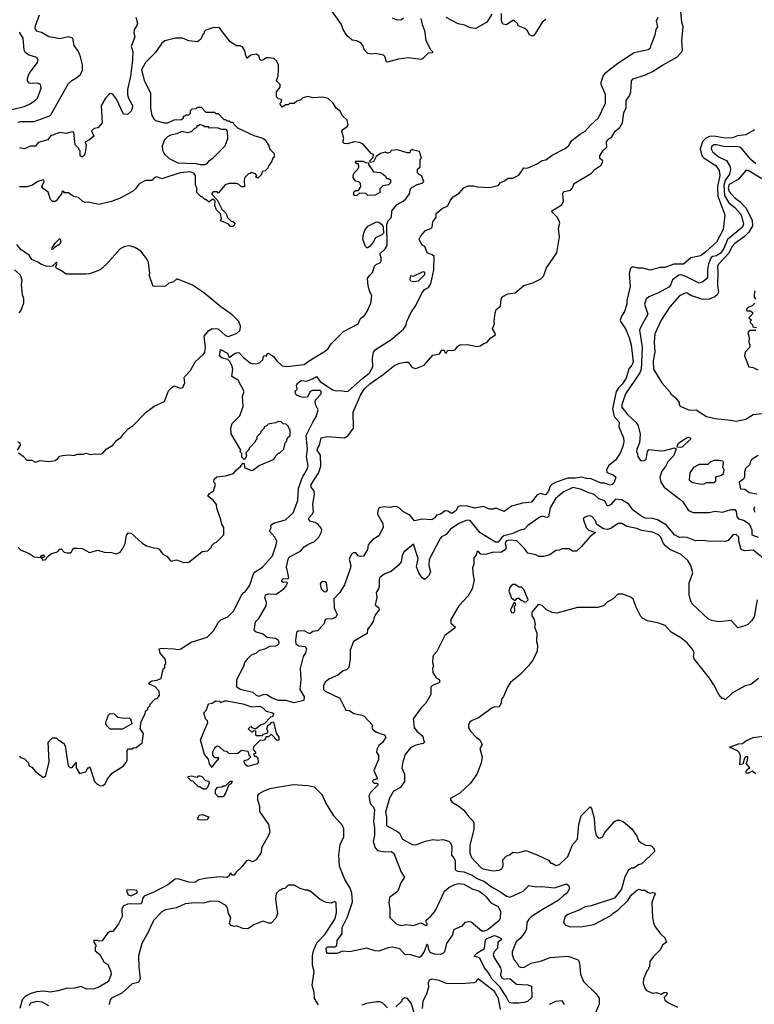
# Model space of a CAD drawing. Extents: x 2210602 to 2357277, y 510288 to 673808.
# Tile 383 of 464: x 2288947 to 2294933, y 658089 to 666114. Entities that reach past the tile are written whole.
import ezdxf

# ---------------------------------------------------------------- set-up
doc = ezdxf.new("R2010")
doc.units = 0

msp = doc.modelspace()

# ---------------------------------------------------------------- linework, layer by layer
at = {"layer": '0CON05XD'}
for points in [[(2288930.7, 665279.3), (2288955, 665284.3), (2289065, 665283.6), (2289185, 665328.5), (2289199.9, 665340.1), (2289345, 665594), (2289371.1, 665618.9), (2289405, 665636.7), (2289439.5, 665665), (2289459.1, 665699.1), (2289457.7, 665747.7), (2289442.7, 665812.7), (2289426.2, 665855), (2289390, 665905), (2289380, 665965), (2289344.3, 665974.3), (2289275, 665959.5), (2289235, 665967.1), (2289185.4, 665975.4), (2289125, 666010.6), (2289085, 666020.6), (2289074.5, 666045.5), (2289075.8, 666065), (2289108.1, 666155)], [(2290777.5, 660647.5), (2290743.3, 660655), (2290716.2, 660675), (2290717.1, 660735), (2290773.3, 660845), (2290782.5, 660875), (2290805, 660907.5), (2290835, 660936.7), (2290876.1, 660953.9), (2290902.5, 660975), (2290944.4, 660985.6), (2290985, 661008.8), (2291035, 661010), (2291057.5, 661025), (2291062.5, 661035), (2291056.7, 661055), (2291031.7, 661071.7), (2290965, 661077.5), (2290925, 661107.5), (2290875, 661122.5), (2290856.7, 661136.7), (2290869.2, 661205), (2290895.5, 661234.5), (2290954.4, 661335.6), (2290957.8, 661365), (2290945.8, 661405), (2290950, 661425), (2290974.2, 661435.8), (2291037.3, 661432.7), (2291098.8, 661475), (2291116.2, 661495), (2291130, 661525), (2291125, 661530), (2291095, 661527.5), (2291083.9, 661533.9), (2291083.3, 661545), (2291095, 661557.5), (2291135, 661560), (2291140, 661565), (2291121.2, 661655), (2291137.5, 661725), (2291151.7, 661738.3), (2291235, 661783.3), (2291265, 661816.7), (2291295, 661836.7), (2291348.8, 661861.2), (2291383.8, 661895), (2291403.8, 661935), (2291408.8, 661955), (2291405, 661970), (2291380.5, 662000.5), (2291355, 662016), (2291317.5, 662025), (2291301.2, 662045), (2291305, 662057.5), (2291333.8, 662086.2), (2291340, 662105), (2291335.6, 662165), (2291350.6, 662245), (2291345.7, 662275), (2291323.1, 662305), (2291322.2, 662325), (2291382.5, 662417.5), (2291400.5, 662475), (2291398.6, 662565), (2291372.5, 662605), (2291376.7, 662625), (2291390, 662645), (2291403, 662707), (2291455, 662716.2), (2291595, 662706.7), (2291625, 662726.2), (2291668.1, 662785), (2291664.4, 662915), (2291724.6, 663055), (2291755, 663101.4), (2291800, 663145), (2291908.7, 663221.3), (2292005, 663298), (2292045, 663316), (2292085, 663324), (2292111.7, 663321.7), (2292145, 663280), (2292175, 663270), (2292243, 663297), (2292315, 663380), (2292368.3, 663391.7), (2292388.3, 663421.7), (2292405, 663420), (2292415, 663400), (2292425, 663400), (2292435, 663420), (2292475, 663417.5), (2292496.1, 663423.9), (2292516.1, 663453.9), (2292535, 663463.8), (2292595, 663466.2), (2292675, 663450), (2292700, 663455), (2292730, 663475), (2292755, 663483.3), (2292782.3, 663517.7), (2292822.5, 663545), (2292823.3, 663555), (2292801.2, 663595), (2292816.7, 663635), (2292813.3, 663655), (2292822, 663725), (2292828.8, 663751.2), (2292865, 663780), (2292870, 663835), (2292880, 663855), (2292925, 663880.8), (2292985, 663888), (2293055, 663947.1), (2293129.7, 663970.3), (2293195, 664001.9), (2293215.4, 664024.6), (2293239.5, 664090.5), (2293324.4, 664215), (2293346.7, 664345), (2293338.9, 664415), (2293347.5, 664455), (2293344, 664475), (2293328, 664505), (2293286.7, 664545), (2293283, 664557), (2293366, 664605), (2293377.5, 664635), (2293373.3, 664695), (2293380, 664715), (2293435, 664725.8), (2293452, 664745), (2293465, 664780), (2293605.8, 664864.2), (2293636.7, 664895), (2293685, 664927.5), (2293698.3, 664958.3), (2293695, 664967.5), (2293673.3, 664983.3), (2293673.8, 665005), (2293700, 665045), (2293732.5, 665075), (2293730, 665115), (2293736.7, 665135), (2293771.2, 665158.8), (2293800, 665205), (2293836.2, 665235), (2293858, 665275), (2293871.4, 665355), (2293889.2, 665395), (2293888.6, 665455), (2293915.6, 665494.4), (2293927.5, 665525), (2293932.5, 665615), (2293947, 665633), (2294045.8, 665664.2), (2294105, 665690.8), (2294186.2, 665745), (2294302.3, 665807.7), (2294341.2, 665848.8), (2294348, 665865), (2294342, 665945), (2294353.8, 666055), (2294342, 666095), (2294331.4, 666205)], [(2292216.2, 666125), (2292226.7, 666075), (2292246.7, 666025), (2292256.2, 665946.2), (2292292.5, 665875), (2292310, 665855), (2292310, 665845), (2292275, 665842.5), (2292233, 665797), (2292215, 665790), (2292115, 665802.5), (2292035, 665793.3), (2291945, 665767.5), (2291935, 665770), (2291923.3, 665815), (2291912.5, 665825), (2291845, 665840), (2291815, 665833.3), (2291785, 665837.5), (2291757.5, 665865), (2291743.6, 665903.6), (2291726.4, 665926.4), (2291695, 665942.5), (2291655, 665947.5), (2291612.5, 665985), (2291583.3, 666035), (2291570, 666075), (2291495, 666177.5)], [(2292795, 666160), (2292755, 666093.3), (2292665, 666043.8), (2292617, 666047), (2292575, 666069.2), (2292520.9, 666080.9), (2292421.3, 666131.3)], [(2293235, 666116.2), (2293203.8, 666095), (2293151.2, 666005), (2293135, 665983.3), (2293125, 665980), (2293102.3, 665992.3), (2293082.5, 666025), (2293063, 666043), (2293010, 666065), (2293005, 666080), (2292977, 666107), (2292965, 666107.5), (2292915, 666072.5), (2292885, 666077.5), (2292873.8, 666105), (2292872.5, 666165)], [(2288945, 660110), (2288955, 660100), (2288985, 660090), (2289015, 660060), (2289023.6, 660033.6), (2289045, 660022.5), (2289075, 659987.5), (2289135, 659940), (2289145, 659940), (2289160, 659955), (2289187.5, 660065), (2289180, 660225), (2289215, 660260), (2289245, 660260), (2289265, 660240), (2289275, 660240), (2289295, 660220), (2289305, 660220), (2289317.5, 660195), (2289341.7, 660031.7), (2289355, 660020), (2289375, 660020), (2289408.3, 660058.3), (2289407.5, 660015), (2289435, 659970), (2289486.1, 659983.9), (2289495, 660000), (2289505, 660017.5), (2289517.5, 660025), (2289556, 659905), (2289575, 659885.8), (2289605, 659869.2), (2289625, 659871.2), (2289643.6, 659886.4), (2289663.9, 659926.1), (2289702.5, 659975), (2289789.3, 660030.7), (2289815, 660060), (2289822.5, 660075), (2289821.7, 660158.3), (2289835, 660170), (2289865, 660170), (2289875, 660180), (2289897, 660183), (2289945, 660220), (2289956.7, 660295), (2289930, 660335), (2289937.5, 660395), (2289970, 660455), (2289971.7, 660478.3), (2289990, 660495), (2289990, 660505), (2290010, 660525), (2290010, 660535), (2290051.7, 660578.3), (2290068.3, 660581.7), (2290087.5, 660605), (2290085, 660640), (2290048.3, 660678.3), (2290007.5, 660695), (2290000.7, 660709.3), (2290025, 660726.2), (2290065, 660731.2), (2290100, 660745), (2290110.7, 660799.3), (2290120, 660825), (2290130, 660835), (2290130, 660855), (2290137.5, 660865), (2290135, 660900), (2290091.7, 660951.7), (2290082.5, 660985), (2290105, 660990.8), (2290205, 660987.5), (2290235, 660980), (2290260, 660985), (2290345, 661040), (2290475, 661082.5), (2290485, 661092.5), (2290526.1, 661133.9), (2290567, 661203), (2290587, 661223), (2290643, 661247), (2290692.5, 661295), (2290755, 661422.5), (2290773.6, 661446.4), (2290785, 661450), (2290823.8, 661505), (2290853.7, 661596.3), (2290867.2, 661612.8), (2290925, 661652.5), (2291006.4, 661743.6), (2291037.5, 661835), (2291042, 661865), (2291027.3, 661897.3), (2290982.5, 661945), (2290996.4, 661973.6), (2290992.5, 661995), (2291015, 662011.2), (2291113.2, 662036.8), (2291175, 662096), (2291213.5, 662195), (2291218.9, 662295), (2291252.1, 662385), (2291291.8, 662455), (2291298.2, 662478.2), (2291283.3, 662553.3), (2291291.2, 662615), (2291282.8, 662725), (2291335.4, 662835), (2291363.2, 662876.8), (2291378, 662935), (2291357.7, 662977.7), (2291355.8, 663005), (2291365.5, 663024.5), (2291403.3, 663065), (2291403, 663083), (2291395, 663092.5), (2291335, 663092.5), (2291315, 663082.5), (2291293.6, 663036.4), (2291255.8, 663034.2), (2291235, 663040), (2291203.3, 663055), (2291192.5, 663075), (2291193, 663087), (2291207, 663103), (2291202.5, 663135), (2291212.5, 663155), (2291243, 663173), (2291285, 663167.5), (2291333.6, 663186.4), (2291365, 663206.7), (2291396.1, 663166.1), (2291495, 663096.9), (2291525, 663090), (2291565, 663093.1), (2291605, 663082.5), (2291624.4, 663085.6), (2291739.8, 663190.2), (2291798.8, 663235), (2291823.8, 663285), (2291821.2, 663355), (2291830, 663405), (2291847.5, 663425), (2291972.5, 663505), (2292075, 663592.5), (2292096.2, 663625), (2292101.2, 663655), (2292133.3, 663725), (2292176.1, 663783.9), (2292223.3, 663885), (2292245.8, 663915), (2292277.9, 663932.1), (2292297.7, 663962.3), (2292320.5, 664075), (2292323.8, 664185), (2292308.3, 664198.3), (2292267.5, 664215), (2292247.5, 664265), (2292225, 664280), (2292202.5, 664325), (2292216.4, 664353.6), (2292253.6, 664396.4), (2292297, 664413), (2292307, 664423), (2292313, 664467), (2292340, 664505), (2292340, 664535), (2292390, 664575), (2292435, 664597.5), (2292456.4, 664643.6), (2292480.5, 664669.5), (2292529.1, 664700.9), (2292565, 664743.3), (2292587.5, 664755), (2292605, 664761.2), (2292645, 664761.2), (2292677, 664753), (2292775, 664746.7), (2292845, 664763.8), (2292865, 664787.5), (2292893, 664797), (2292928.3, 664821.7), (2292965, 664823.8), (2293015, 664846.2), (2293055, 664906.7), (2293075, 664903.3), (2293095, 664910), (2293165, 664940.8), (2293205, 664966.7), (2293235, 664973.3), (2293285, 665008.8), (2293392.5, 665065), (2293422.3, 665087.7), (2293445, 665130), (2293515.9, 665184.1), (2293556.2, 665205), (2293598.8, 665255), (2293664, 665315), (2293721.2, 665435), (2293721.2, 665505), (2293685.8, 665585), (2293684.2, 665605), (2293700.8, 665655), (2293722.5, 665685), (2293820.2, 665759.8), (2293955, 665846.2), (2294067.3, 665872.7), (2294087.5, 665885), (2294093.8, 665906.2), (2294125, 665990), (2294133.3, 666035), (2294146.7, 666055), (2294137.5, 666105), (2294150, 666135)], [(2289894.2, 666135), (2289906, 666085), (2289899.7, 666060.3), (2289878.8, 666035), (2289878, 666005), (2289886, 665975), (2289854.4, 665895), (2289869.4, 665855), (2289866.4, 665785), (2289850.6, 665655), (2289825.6, 665545), (2289826, 665505), (2289833.8, 665475), (2289865.7, 665415.7), (2289865, 665390), (2289855, 665367.5), (2289825, 665342.5), (2289793.9, 665343.9), (2289735, 665467.5), (2289705, 665507.5), (2289685, 665512.5), (2289675, 665506.7), (2289645.9, 665474.1), (2289610, 665415), (2289620, 665275), (2289585, 665233.8), (2289553, 665227), (2289533, 665207), (2289550, 665165), (2289516.1, 665133.9), (2289480, 665115), (2289487.5, 665095), (2289481.7, 665028.3), (2289475, 665010), (2289457, 664993), (2289440, 665005), (2289440, 665045), (2289430, 665055), (2289430, 665065), (2289400, 665095), (2289388.3, 665198.3), (2289375, 665200), (2289325, 665186.7), (2289275, 665194.2), (2289216, 665174), (2289200, 665170), (2289175.7, 665134.3), (2289097.7, 665112.3), (2289075, 665083.8), (2289035, 665084.2), (2288987.3, 665062.7), (2288945, 665069.4)], [(2292075, 666127.5), (2292058, 666112), (2292021.7, 666111.7), (2291985, 666127.5)], [(2288871.7, 665378.3), (2288982.7, 665407.3), (2289027.5, 665425), (2289073.3, 665455), (2289091.2, 665475), (2289121.2, 665555), (2289117.5, 665585), (2289095, 665597.5), (2289055, 665593.3), (2289025, 665597.5), (2289010, 665615), (2289010, 665635), (2289023.8, 665675), (2289093.3, 665765), (2289096.4, 665786.4), (2289086.1, 665806.1), (2289025, 665826.2), (2288993.3, 665845), (2288983.8, 665865), (2288976, 665965), (2288945, 666013.3)], [(2290671.7, 662738.3), (2290667.5, 662785), (2290678.3, 662821.7), (2290740, 662885), (2290769.3, 662960.7), (2290762.5, 663045), (2290776.2, 663085), (2290726.2, 663175), (2290676.1, 663206.1), (2290683.3, 663265), (2290676.7, 663296.7), (2290658.3, 663328.3), (2290643.3, 663343.3), (2290596.7, 663355), (2290576.2, 663375), (2290582.5, 663425), (2290641.2, 663395), (2290655, 663360), (2290702.5, 663395), (2290725, 663402), (2290735, 663399.2), (2290769.7, 663359.7), (2290825, 663318), (2290845, 663310), (2290885, 663310.8), (2290905, 663320.8), (2290928.3, 663341.7), (2290935, 663372.5), (2290945, 663377.5), (2290958.3, 663371.7), (2290965, 663390), (2290975, 663396.7), (2291015, 663370), (2291043, 663333), (2291085, 663294), (2291125, 663286.7), (2291265, 663304.3), (2291305.4, 663334.6), (2291440, 663415), (2291460, 663435), (2291485, 663472.5), (2291585, 663573.3), (2291705, 663636.2), (2291725, 663677.5), (2291756.4, 663703.6), (2291777.5, 663735), (2291807.5, 663805), (2291817.5, 663865), (2291800, 663895), (2291787.5, 663945), (2291782.5, 664005), (2291793.6, 664026.4), (2291822.5, 664055), (2291837.5, 664105), (2291851.7, 664118.3), (2291886.7, 664135), (2291893, 664147), (2291893, 664173), (2291882.5, 664205), (2291925, 664247.5), (2291941.2, 664275), (2291940, 664445), (2291950, 664475), (2291977.5, 664505), (2291980, 664555), (2292022.3, 664607.7), (2292072.5, 664635), (2292092.5, 664655), (2292122.5, 664695), (2292132.5, 664735), (2292143.6, 664746.4), (2292185, 664770), (2292227, 664783), (2292240, 664795), (2292220, 664845), (2292205, 664850), (2292190, 664865), (2292190, 664895), (2292210, 664915), (2292210, 664975), (2292220, 664985), (2292205, 665040), (2292155, 665050), (2292145, 665057.5), (2292130, 665045), (2292125, 665030), (2292105, 665030), (2292025, 665053.3), (2291975, 665047.5), (2291965, 665032.5), (2291945, 665027.5), (2291925, 665033.3), (2291886.4, 665023.6), (2291851.7, 664998.3), (2291830, 664955), (2291805, 664950), (2291800, 664965), (2291828.3, 664991.7), (2291830, 665015), (2291810, 665025), (2291745, 665100), (2291715, 665113.3), (2291675, 665117.5), (2291615, 665103.8), (2291590, 665105), (2291580, 665115), (2291587.5, 665145), (2291572.5, 665205), (2291580.7, 665219.3), (2291615, 665242.5), (2291622.5, 665255), (2291616.7, 665295), (2291573.6, 665333.6), (2291559.3, 665369.3), (2291525, 665392.5), (2291502.5, 665435), (2291461.7, 665471.7), (2291415, 665482.5), (2291335, 665477.5), (2291295, 665487.5), (2291255, 665477.5), (2291235, 665457.5), (2291205, 665450), (2291185, 665430), (2291145, 665430), (2291135, 665420), (2291115, 665420), (2291085, 665400), (2291070, 665425), (2291070, 665435), (2291080, 665445), (2291080, 665465), (2291055, 665470), (2291040, 665485), (2291040, 665525), (2291070, 665565), (2291070, 665585), (2291040, 665615), (2291053, 665657), (2291056.7, 665705), (2291056.7, 665745), (2291042.5, 665775), (2291017, 665797), (2290975, 665802.5), (2290955, 665802.5), (2290935, 665787.5), (2290915, 665782.5), (2290903.9, 665793.9), (2290895, 665820), (2290875, 665832.5), (2290830, 665825), (2290801.7, 665801.7), (2290793, 665813), (2290780, 665865), (2290763, 665893), (2290745, 665900), (2290715, 665900), (2290662.5, 665935), (2290575, 666047.5), (2290528.3, 666051.7), (2290465, 666030), (2290450, 666015), (2290450, 666005), (2290440, 665995), (2290423.6, 665956.4), (2290395, 665933.3), (2290325, 665942.5), (2290275, 665962.5), (2290217, 665963), (2290129.3, 665940.7), (2290105, 665922.5), (2290053, 665847), (2289973.6, 665766.4), (2289940, 665705), (2289961.2, 665621.2), (2290012, 665515), (2290014.4, 665394.4), (2290025, 665332.5), (2290040, 665305), (2290055, 665293.3), (2290125, 665273.3), (2290155, 665272.5), (2290205, 665297.5), (2290265, 665300), (2290278.3, 665311.7), (2290285, 665330), (2290295, 665330), (2290305, 665340), (2290325, 665340), (2290338.3, 665351.7), (2290340, 665375), (2290351.7, 665388.3), (2290385, 665390), (2290395, 665400), (2290425, 665400), (2290465, 665360), (2290535, 665360), (2290545, 665350), (2290565, 665350), (2290611.7, 665301.7), (2290625, 665300), (2290635, 665290), (2290655, 665290), (2290665, 665280), (2290685, 665280), (2290691.7, 665261.7), (2290723, 665233), (2290855, 665170), (2290928.3, 665148.3), (2290947.5, 665135), (2290977.5, 665085), (2290981.7, 665061.7), (2291011.7, 665031.7), (2291020, 665025), (2291020, 664995), (2291010, 664985), (2291000, 664955), (2290971.7, 664918.3), (2290970, 664905), (2290948.3, 664881.7), (2290921.7, 664878.3), (2290918.3, 664851.7), (2290888.3, 664821.7), (2290871.7, 664831.7), (2290880, 664845), (2290868.3, 664858.3), (2290835, 664870), (2290825, 664860), (2290811.7, 664858.3), (2290783, 664827), (2290777.5, 664805), (2290778.3, 664751.7), (2290755, 664752.5), (2290730, 664775), (2290715, 664780), (2290655, 664780), (2290621.7, 664768.3), (2290565, 664700), (2290555, 664710), (2290525, 664710), (2290511.7, 664698.3), (2290511.7, 664691.7), (2290557, 664647), (2290595, 664570), (2290630, 664535), (2290641.7, 664501.7), (2290671.7, 664471.7), (2290685, 664470), (2290700, 664455), (2290698.3, 664441.7), (2290685, 664430), (2290665, 664430), (2290645, 664450), (2290582.5, 664475), (2290592.5, 664495), (2290582.5, 664532.5), (2290550, 664565), (2290537, 664597), (2290540, 664635), (2290528.3, 664648.3), (2290515, 664650), (2290495, 664630), (2290485, 664630), (2290465, 664650), (2290455, 664650), (2290435, 664670), (2290425, 664670), (2290390, 664705), (2290390, 664745), (2290380, 664765), (2290380, 664845), (2290365, 664862.5), (2290333, 664873), (2290255, 664866.7), (2290105, 664817.5), (2290065, 664833.3), (2290043.9, 664826.1), (2290025, 664802.5), (2289975, 664803.3), (2289955, 664796.7), (2289917.5, 664775), (2289890, 664735), (2289865.8, 664714.2), (2289765, 664658.8), (2289695, 664631.2), (2289595, 664608.6), (2289504.2, 664625.8), (2289483.6, 664623.6), (2289461.7, 664631.7), (2289427.5, 664665), (2289385, 664673.3), (2289345, 664702.5), (2289313, 664703), (2289305, 664716.7), (2289292.5, 664715), (2289287.5, 664695), (2289245, 664638.8), (2289235, 664632.5), (2289215, 664632.5), (2289198.7, 664648.7), (2289178.2, 664708.2), (2289141.2, 664735), (2289126.2, 664755), (2289146, 664795), (2289145, 664806.2), (2289135, 664808.8), (2289095, 664795.7), (2289052.5, 664765), (2289005, 664751.9), (2288945, 664751.4)], [(2290455, 664933.3), (2290475, 664942.5), (2290493.6, 664966.4), (2290525, 664987.5), (2290622.5, 665085), (2290642.5, 665145), (2290640, 665205), (2290628.3, 665218.3), (2290595, 665220), (2290555, 665232.5), (2290495, 665230), (2290485, 665240), (2290455, 665240), (2290445, 665250), (2290415, 665260), (2290405, 665250), (2290391.7, 665248.3), (2290388.3, 665231.7), (2290371.7, 665228.3), (2290345, 665200), (2290315, 665192.5), (2290268.3, 665201.7), (2290227, 665183), (2290175, 665172.5), (2290150.7, 665159.3), (2290127.5, 665135), (2290107.5, 665085), (2290110.7, 665050.7), (2290127, 665017), (2290165, 664982.5), (2290235, 664947.5), (2290385, 664942.5), (2290415, 664933.3), (2290455, 664933.3)], [(2294933.6, 665216.4), (2294864, 665176), (2294795, 665166.5), (2294755, 665151.2), (2294695, 665148), (2294605, 665163.9), (2294568.1, 665161.9), (2294534.3, 665145), (2294510.5, 665119.5), (2294491.6, 665061.6), (2294506.4, 665005), (2294525, 664985.5), (2294619.4, 664925), (2294647.5, 664885), (2294651.8, 664845), (2294632.1, 664755), (2294636.6, 664675), (2294694.2, 664525), (2294680, 664405), (2294625, 664302), (2294537.3, 664222.7), (2294495, 664190), (2294416.4, 664173.6), (2294355, 664122.5), (2294278.7, 664121.3), (2294205, 664093.1), (2294165, 664094.2), (2294085, 664074), (2294025, 664088.8), (2293985, 664088.8), (2293953.9, 664096.1), (2293935, 664096), (2293924, 664085), (2293913.3, 664045), (2293920.7, 663939.3), (2293894, 663825), (2293893.8, 663795), (2293876.7, 663735), (2293852.3, 663697.7), (2293841.2, 663665), (2293848.8, 663645), (2293884.4, 663594.4), (2293914, 663525), (2293930.6, 663465), (2293945.6, 663325), (2293935, 663298.8), (2293911.3, 663268.7), (2293888, 663192), (2293856.8, 663143.2), (2293825.3, 663114.7), (2293808.5, 663085), (2293777.9, 662942.1), (2293790, 662880), (2293831.2, 662835), (2293828.8, 662795), (2293868.6, 662705), (2293870, 662675), (2293861.5, 662635), (2293839.3, 662580.7), (2293802.5, 662525), (2293748.7, 662481.3), (2293728, 662445), (2293732.7, 662422.7), (2293783.3, 662405), (2293803.8, 662385), (2293790, 662345), (2293775, 662325.8), (2293755, 662320), (2293715, 662336.7), (2293685, 662336.2), (2293605, 662372.9), (2293565, 662374.4), (2293525, 662384.2), (2293473.2, 662376.8), (2293415, 662377.9), (2293320, 662345), (2293283.3, 662325), (2293268.8, 662311.2), (2293255, 662271.2), (2293235, 662244.2), (2293225, 662240.8), (2293195, 662251.2), (2293165, 662242.5), (2293117.7, 662182.3), (2293045, 662174), (2292955, 662148.2), (2292895, 662106), (2292835, 662129.2), (2292815, 662130), (2292805.7, 662124.3), (2292775, 662123.3), (2292726.4, 662146.4), (2292655, 662133.6), (2292585, 662151.2), (2292531.7, 662148.3), (2292517, 662143), (2292503.3, 662115), (2292475, 662091.2), (2292462.3, 662092.3), (2292435, 662108.8), (2292415, 662110), (2292375.9, 662084.1), (2292343.9, 662076.1), (2292330, 662055), (2292305, 662036.7), (2292227.7, 662042.3), (2292165, 662030), (2292126.7, 662075), (2292070, 662105), (2292042.5, 662132.5), (2292022.3, 662142.3), (2291995, 662146.2), (2291965, 662138.8), (2291916.1, 662143.9), (2291877.5, 662135), (2291866.2, 662115), (2291863.9, 662083.9), (2291905, 662007.5), (2291908.8, 661975), (2291875, 661907.5), (2291825, 661877.5), (2291786.4, 661833.6), (2291780, 661795), (2291749.3, 661740.7), (2291725, 661737.5), (2291705, 661743.3), (2291685, 661770), (2291665, 661767.5), (2291647, 661753), (2291632.9, 661717.1), (2291645.6, 661665), (2291643.1, 661646.9), (2291595, 661507.5), (2291555.5, 661444.5), (2291508, 661395), (2291510, 661320), (2291533.8, 661265), (2291523.3, 661245), (2291495, 661230), (2291441.7, 661228.3), (2291430, 661215), (2291432.5, 661205), (2291422.5, 661185), (2291375, 661132.5), (2291335, 661127.5), (2291315, 661112), (2291305, 661112), (2291265, 661134), (2291215, 661131.2), (2291201.9, 661118.1), (2291193.5, 661055), (2291198, 661028), (2291221.1, 661011.1), (2291272.5, 661005), (2291283.8, 660985), (2291275, 660952.5), (2291257.7, 660922.3), (2291232.9, 660825), (2291239.4, 660735), (2291230.8, 660655), (2291264, 660595), (2291262.5, 660565), (2291185, 660545.7), (2291115.9, 660565.9), (2291055, 660565.7), (2291003.8, 660585), (2290961.2, 660611.2), (2290935, 660613.1), (2290895, 660598.1), (2290878, 660605), (2290850, 660630), (2290777.5, 660647.5)], [(2294945, 664938.9), (2294903.6, 664973.6), (2294835, 665059.4), (2294815, 665075.5), (2294785, 665081.5), (2294695, 665076.9), (2294625.5, 665094.5), (2294605, 665093.1), (2294585, 665081.2), (2294581.3, 665061.3), (2294594.6, 665034.6), (2294646, 664995), (2294705.4, 664965.4), (2294735, 664920), (2294740, 664895), (2294731.5, 664855), (2294696.5, 664803.5), (2294684.2, 664765.8), (2294690.3, 664680.3), (2294725, 664620.5), (2294775, 664583.6), (2294819.2, 664535), (2294830, 664515), (2294845, 664446.7), (2294837.8, 664422.2), (2294716, 664324), (2294685, 664250.6), (2294657.7, 664212.3), (2294625, 664189.7), (2294595, 664184.6), (2294581.5, 664175), (2294560.8, 664125), (2294552.3, 664075), (2294552.2, 664015), (2294545, 664001.4), (2294515, 663977.1), (2294485, 663967.1), (2294375, 664022.2), (2294335, 664034.7), (2294316.9, 664033.1), (2294265.7, 663995), (2294249.6, 663950.4), (2294236.3, 663933.7), (2294151.7, 663888.3), (2294073.3, 663855), (2294053.2, 663836.8), (2294039.4, 663795), (2294065.6, 663715), (2294004.7, 663605.3), (2293998.9, 663585), (2294020.4, 663445), (2294012.7, 663317.3), (2294010, 663265), (2294001.5, 663235), (2293883.9, 663065), (2293852.7, 662975), (2293854.5, 662955), (2293898.6, 662895), (2293970.9, 662830.9), (2293988, 662805), (2294003.3, 662735), (2293998, 662665), (2293975.8, 662615), (2293974.2, 662594.2), (2293982.5, 662575), (2293983, 662553), (2294005, 662522.5), (2294030.7, 662519.3), (2294051.7, 662528.3), (2294062, 662595), (2294075, 662610), (2294165, 662599.2), (2294202.3, 662602.3), (2294283.3, 662623.3), (2294297, 662617), (2294278, 662562), (2294229.7, 662510.3), (2294208.7, 662471.3), (2294179.5, 662435), (2294164.3, 662385), (2294172.5, 662345), (2294200, 662305), (2294326.9, 662206.9), (2294350, 662185), (2294398, 662115), (2294435, 662097.1), (2294565, 662097.8), (2294615, 662107.1), (2294675, 662098.8), (2294745, 662122), (2294775, 662122.5), (2294786.7, 662105), (2294790, 662065), (2294803.3, 662045), (2294845, 662034.2), (2294892.5, 662005), (2294912, 661955), (2294914.1, 661914.1), (2294965, 661896.2)], [(2291691.7, 664678.3), (2291675, 664680), (2291667.5, 664695), (2291672.5, 664715), (2291685, 664722.5), (2291708.3, 664721.7), (2291727.5, 664755), (2291725, 664780), (2291711.7, 664791.7), (2291685, 664797.5), (2291663.3, 664825), (2291663.8, 664845), (2291673.3, 664865), (2291702.5, 664895), (2291710, 664915), (2291708.3, 664938.3), (2291695, 664940), (2291680, 664955), (2291685, 664960), (2291745, 664960), (2291765, 664950), (2291788.3, 664948.3), (2291790, 664935), (2291830, 664875), (2291885, 664867.5), (2291910, 664855), (2291930, 664835), (2291935, 664820), (2291955, 664820), (2291968.3, 664808.3), (2291970, 664785), (2291951.7, 664768.3), (2291905, 664760), (2291883, 664737), (2291882.5, 664705), (2291845, 664683.8), (2291785, 664680), (2291767.5, 664697.5), (2291715, 664700), (2291691.7, 664678.3)], [(2294995, 664817.5), (2294884.2, 664885.8), (2294865, 664884), (2294805.3, 664814.7), (2294729.7, 664770.3), (2294720.5, 664745), (2294728, 664715), (2294771.5, 664665), (2294818.4, 664628.4), (2294867.1, 664577.1), (2294915, 664476.2), (2294918.9, 664435), (2294888, 664382), (2294851.1, 664345), (2294775, 664290.5), (2294753.9, 664265), (2294722.7, 664207.3), (2294643.5, 664125), (2294634.5, 664104.5), (2294636.4, 664053.6), (2294633.5, 663945), (2294641.4, 663895), (2294632.5, 663875), (2294610.8, 663855), (2294565, 663836.4), (2294515, 663833.1), (2294416, 663866), (2294386.1, 663886.1), (2294375, 663886.7), (2294325, 663863.8), (2294246, 663774), (2294174, 663665), (2294121.4, 663555), (2294117.1, 663485), (2294123.8, 663405), (2294108.6, 663335), (2294110.8, 663265), (2294180, 663155), (2294242.5, 663085), (2294252.5, 663065), (2294291.7, 663031.7), (2294320, 662995), (2294320, 662975), (2294330, 662965), (2294405, 662932.5), (2294460, 662935), (2294545, 662880), (2294614.2, 662864.2), (2294741.1, 662851.1), (2294785, 662842.5), (2294825, 662849.2), (2294865, 662858.8), (2294925, 662895.8), (2294996.1, 662903.9)], [(2291785, 664253.8), (2291775, 664253.8), (2291763.8, 664265), (2291744.3, 664324.3), (2291747.5, 664365), (2291760.9, 664399.1), (2291785, 664432), (2291855, 664468), (2291873.9, 664463.9), (2291896.4, 664446.4), (2291910, 664425), (2291911.2, 664375), (2291898.3, 664361.7), (2291846.2, 664335), (2291828.8, 664301.2), (2291803, 664267), (2291785, 664253.8)], [(2289215, 664241.2), (2289210, 664245), (2289212.5, 664255), (2289235, 664292.5), (2289275, 664330), (2289282.9, 664305), (2289275.3, 664284.7), (2289231.5, 664258.5), (2289215, 664241.2)], [(2288936.7, 662585), (2288975.9, 662555.9), (2289005, 662523.3), (2289045, 662523.3), (2289075, 662507.5), (2289115, 662520), (2289185, 662513.3), (2289235, 662522.5), (2289256.4, 662533.6), (2289273.9, 662556.1), (2289295, 662562.5), (2289345, 662567.5), (2289395, 662562.5), (2289415, 662572.5), (2289465, 662572.5), (2289485, 662580), (2289525, 662570), (2289565, 662576.7), (2289607, 662573), (2289626.4, 662583.6), (2289652.5, 662615), (2289705, 662647.5), (2289737, 662683), (2289775, 662712.5), (2289797.5, 662745), (2289835, 662782.5), (2289873, 662807), (2289977.5, 662915), (2290042.5, 662965), (2290127.7, 663002.3), (2290160.5, 663089.5), (2290186.7, 663115), (2290205, 663128.8), (2290255, 663110.5), (2290275.8, 663115), (2290292.9, 663155), (2290287.5, 663195), (2290292.5, 663205), (2290340, 663255), (2290376.7, 663325), (2290445, 663386.7), (2290455, 663402.5), (2290460, 663445), (2290450.8, 663535), (2290488.3, 663581.7), (2290515, 663596.9), (2290563.3, 663593.3), (2290625, 663539.2), (2290645, 663532.9), (2290715, 663556.2), (2290743.3, 663585), (2290746.7, 663615), (2290732.5, 663655), (2290679.3, 663709.3), (2290585, 663773.8), (2290445, 663891.2), (2290355, 663950), (2290235, 664000), (2290225, 664000), (2290201.7, 663978.3), (2290163, 663967), (2290135, 663942.5), (2290035, 663940), (2290002.5, 664035), (2290007.5, 664045), (2289997.5, 664135), (2289983.3, 664165), (2289935, 664226.7), (2289885, 664256.7), (2289845, 664270), (2289805, 664266.7), (2289765, 664247.5), (2289656.4, 664123.6), (2289605, 664077.5), (2289583.6, 664066.4), (2289516.1, 664043.9), (2289485, 664040), (2289325, 664040), (2289288.3, 664068.3), (2289245, 664090), (2289242.5, 664105), (2289252.5, 664125), (2289246.7, 664136.7), (2289213.8, 664106.2), (2289172.3, 664102.3), (2289125, 664118), (2289095, 664138.8), (2289045, 664160), (2289023.9, 664193.9), (2288958.8, 664238.8), (2288923, 664283)], [(2288904.5, 664074.5), (2288951.2, 664035), (2288963.8, 663995), (2288960, 663955), (2288967.5, 663875), (2288977.5, 663845), (2288977.5, 663805), (2288957, 663743), (2288940, 663725)], [(2292155, 663977.5), (2292135, 663982), (2292130, 663995), (2292135, 664030), (2292155, 664022.5), (2292235, 664062.5), (2292245, 664057.5), (2292246, 664035), (2292195, 663984.3), (2292155, 663977.5)], [(2294937.5, 663905), (2294932.5, 663875), (2294933, 663853), (2294942.5, 663835)], [(2294937.5, 663805), (2294915, 663782.5), (2294885, 663770), (2294870, 663755), (2294871.7, 663741.7), (2294901.7, 663741.7), (2294920, 663725), (2294915, 663710), (2294890, 663685), (2294910, 663665), (2294900, 663655), (2294900, 663645), (2294918.3, 663628.3), (2294921.7, 663611.7), (2294950, 663605)], [(2294945, 663580), (2294895, 663580), (2294880, 663565), (2294892.5, 663525), (2294887.5, 663485), (2294897.5, 663465), (2294897.5, 663445), (2294860, 663405), (2294853.3, 663375), (2294890, 663285), (2294925, 663278), (2294961.3, 663261.3)], [(2288935, 661812.5), (2288955, 661792.5), (2289025, 661762.5), (2289065, 661736.2), (2289120, 661730), (2289120, 661745), (2289135, 661752.5), (2289150, 661745), (2289145, 661730), (2289120, 661730), (2289135, 661710), (2289160, 661715), (2289170, 661735), (2289205, 661762.5), (2289255, 661777.5), (2289275, 661797.5), (2289285, 661800), (2289310, 661775), (2289335, 661767.5), (2289365, 661770), (2289385, 661807.5), (2289415, 661807.5), (2289455, 661804), (2289515, 661772), (2289585, 661791.2), (2289635, 661773.3), (2289695, 661771.2), (2289735, 661761.2), (2289765, 661773.3), (2289781.2, 661795), (2289806, 661845), (2289818.3, 661911.7), (2289835, 661932.5), (2289855, 661930), (2289945, 661847.5), (2289980, 661825), (2290038.3, 661808.3), (2290067, 661807), (2290085, 661797.5), (2290110.3, 661760.3), (2290147.7, 661737.7), (2290175, 661702.5), (2290185, 661700), (2290225, 661712.5), (2290285, 661690), (2290325, 661692.5), (2290335, 661700), (2290435, 661780), (2290480, 661785), (2290510, 661815), (2290511.7, 661828.3), (2290535, 661850), (2290548.3, 661851.7), (2290610, 661915), (2290610, 661975), (2290593, 662003), (2290587, 662037), (2290553, 662133), (2290551.7, 662161.7), (2290525, 662197.5), (2290480.7, 662230.7), (2290495, 662252.5), (2290527.5, 662275), (2290540, 662315), (2290540, 662335), (2290530, 662345), (2290531.7, 662368.3), (2290553, 662387), (2290625, 662397.5), (2290690, 662415), (2290713.6, 662446.4), (2290750, 662475), (2290765, 662500), (2290777, 662497), (2290780, 662465), (2290835, 662440), (2290847, 662443), (2290898.3, 662481.7), (2291015, 662530), (2291030, 662545), (2291035, 662560), (2291055, 662580), (2291065, 662580), (2291100, 662615), (2291110, 662665), (2291120, 662675), (2291130, 662705), (2291150, 662725), (2291150, 662775), (2291140, 662785), (2291138.3, 662798.3), (2291118.3, 662818.3), (2291095, 662820), (2291077, 662837), (2291055, 662840), (2291031.7, 662828.3), (2290973, 662817), (2290955, 662800), (2290940, 662795), (2290940, 662785), (2290911.7, 662758.3), (2290910, 662745), (2290880, 662715), (2290880, 662695), (2290870, 662685), (2290870, 662675), (2290820, 662625), (2290812.5, 662605), (2290790, 662585), (2290796.4, 662563.6), (2290790, 662545), (2290775, 662530), (2290758.3, 662548.3), (2290758.3, 662578.3), (2290743, 662593), (2290750, 662605), (2290671.7, 662738.3)], [(2294335, 662626), (2294305, 662630), (2294306.2, 662645), (2294318, 662665), (2294385, 662708.8), (2294400.7, 662710.7), (2294412.5, 662705), (2294412.5, 662695), (2294345, 662630.8), (2294335, 662626)], [(2288930, 662675), (2288947.5, 662665), (2288950, 662645), (2288926.7, 662605)], [(2294965, 662562.5), (2294917, 662533), (2294905, 662520), (2294893, 662487), (2294862.5, 662455), (2294852.5, 662425), (2294852.5, 662385), (2294845, 662370), (2294810, 662345), (2294820.7, 662290.7), (2294855, 662287.5), (2294891.2, 662261.2), (2294955, 662248.8)], [(2294505, 662327.5), (2294525, 662330), (2294545, 662342.5), (2294608.3, 662341.7), (2294620, 662355), (2294620.7, 662389.3), (2294665, 662402.5), (2294682.5, 662415), (2294687.5, 662445), (2294677, 662467), (2294682.5, 662505), (2294677.5, 662515), (2294645, 662522.5), (2294605, 662520), (2294575, 662510), (2294555, 662490), (2294485, 662490), (2294437, 662463), (2294408.3, 662421.7), (2294402.5, 662365), (2294430.7, 662340.7), (2294505, 662327.5)], [(2295006.7, 661725), (2294925, 661791.2), (2294855.9, 661784.1), (2294832.5, 661792.5), (2294823.8, 661805), (2294807.5, 661865), (2294808, 661895), (2294785, 661919.4), (2294758.8, 661915), (2294719.5, 661870.5), (2294695, 661860), (2294555, 661862.5), (2294505, 661870), (2294454.1, 661865.9), (2294385, 661892.9), (2294360, 661895), (2294325, 661894.3), (2294284, 661915), (2294218.1, 661995), (2294145, 662036.5), (2294105, 662048.2), (2294045, 662050.8), (2294015.8, 662065), (2293947.3, 662117.3), (2293912, 662165), (2293855, 662200.8), (2293802.7, 662207.3), (2293765, 662162.9), (2293745, 662150.6), (2293735, 662152.5), (2293715, 662191.4), (2293665, 662210), (2293625, 662246.2), (2293585, 662256.5), (2293516.7, 662286.7), (2293455, 662300.4), (2293382.5, 662265), (2293315, 662215.5), (2293270.5, 662135), (2293255, 662062.5), (2293242.7, 662057.3), (2293205, 662066.7), (2293185, 662060), (2293088, 661992), (2293059.5, 661960.5)], [(2294935, 662143.8), (2294929.1, 662125), (2294935, 662098.8)], [(2294956.7, 661385), (2294931.7, 661248.3), (2294910, 661215), (2294880, 661185), (2294855, 661172.5), (2294798.3, 661158.3), (2294745, 661217.5), (2294645, 661207.5), (2294585, 661217.5), (2294559.3, 661229.3), (2294430.7, 661350.7), (2294416.7, 661375), (2294403.6, 661426.4), (2294403.3, 661525), (2294433.3, 661605), (2294415.9, 661665.9), (2294392.5, 661705), (2294337.5, 661755), (2294245.5, 661795.5), (2294211.7, 661821.7), (2294193.6, 661843.6), (2294172, 661895), (2294153.3, 661915), (2294105, 661938), (2294015, 661952), (2293976, 661966), (2293895, 661983.8), (2293855, 662006.7), (2293825, 662007.5), (2293765, 661966), (2293735, 661960), (2293704.3, 661964.3), (2293650.7, 662000.7), (2293637.5, 662035), (2293610, 662065), (2293595, 662071.2), (2293575, 662068), (2293555, 662060), (2293540, 662045), (2293564, 661975), (2293585, 661953.8), (2293640, 661935), (2293595, 661902.5), (2293523, 661817), (2293485, 661782.5), (2293453, 661783), (2293425, 661800), (2293365, 661800), (2293345, 661790), (2293315, 661787.5), (2293267, 661753), (2293215, 661737.5), (2293178.3, 661738.3), (2293151.7, 661751.7), (2293087.5, 661765), (2293061.2, 661805), (2292997.5, 661867.5), (2292935, 661872.8), (2292915, 661865.3), (2292906.8, 661855), (2292904.1, 661844.1), (2292911.8, 661815), (2292905, 661795.8), (2292867.6, 661772.4), (2292805, 661773.3), (2292755, 661757.1), (2292724.3, 661754.3), (2292705, 661756.7), (2292685, 661780), (2292675, 661780), (2292667, 661753), (2292647.5, 661725), (2292648.8, 661675), (2292637, 661647)], [(2293059.5, 661960.5), (2293025, 661953.5), (2292956.8, 661923.2), (2292893.1, 661906.9), (2292875, 661894.6), (2292845, 661856.9), (2292825, 661854.5), (2292700.7, 661930.7), (2292620, 662030), (2292605, 662035.7), (2292585, 662032.7), (2292525, 662008.5), (2292458.6, 661961.4), (2292422.3, 661917.7), (2292385, 661899.2), (2292372.5, 661885), (2292283.3, 661715), (2292280, 661665), (2292293.8, 661615), (2292284.1, 661585.9), (2292255, 661556.7), (2292245, 661552.5), (2292225.9, 661565.9), (2292200, 661605), (2292180, 661655), (2292193.6, 661723.6), (2292155, 661840), (2292077.5, 661775), (2292062.5, 661745), (2292056.2, 661695), (2292033.2, 661666.8), (2291975, 661616.7), (2291921.7, 661598.3), (2291885, 661570), (2291876.2, 661555), (2291875.9, 661494.1), (2291871.2, 661475), (2291852, 661445), (2291856, 661405), (2291843.3, 661345), (2291875, 661320), (2291877.5, 661305), (2291847.5, 661265), (2291833, 661237), (2291830, 661215), (2291812.5, 661185), (2291780, 661145), (2291778.3, 661111.7), (2291666.7, 661045), (2291638.8, 660975), (2291641.2, 660905), (2291630, 660835), (2291610, 660815), (2291583, 660807), (2291538.3, 660771.7), (2291465, 660738.8), (2291435.9, 660714.1), (2291423.8, 660685), (2291423.8, 660655), (2291435, 660640), (2291556.7, 660585), (2291605, 660487.5), (2291635, 660482.5), (2291669.5, 660459.5), (2291735.7, 660445.7), (2291755, 660436), (2291822.5, 660365), (2291817.5, 660345), (2291826.7, 660325), (2291855.8, 660305.8), (2291893.3, 660293.3), (2291918.8, 660285), (2291930.8, 660265), (2291905.5, 660224.5), (2291875, 660198), (2291856.2, 660165), (2291854.2, 660145), (2291870, 660120), (2291871.2, 660085), (2291833.6, 659995), (2291858.8, 659931.2), (2291855, 659922.5), (2291825, 659916.7), (2291821.2, 659905), (2291835, 659890), (2291855, 659892.5), (2291865, 659887.5), (2291866.2, 659875), (2291805, 659816.2), (2291793.2, 659786.8), (2291804.2, 659725), (2291830.6, 659695), (2291837.9, 659675), (2291829.7, 659575), (2291839.6, 659525), (2291837.8, 659465), (2291826.7, 659415), (2291843, 659363), (2291863, 659343), (2291925, 659330.8), (2291975, 659334.3), (2291995, 659320.8), (2292054.4, 659164.4), (2292082.5, 659125), (2292052, 659078), (2292029.1, 659010.9), (2291961.4, 658958.6), (2291954.5, 658915.5), (2291962.7, 658865), (2291964.3, 658795), (2292014.5, 658744.5), (2292055, 658731.1), (2292095, 658737.8), (2292155, 658731.9), (2292215, 658754), (2292259.3, 658730.7), (2292266.7, 658733.3), (2292267.5, 658745), (2292256.7, 658765), (2292258.8, 658775), (2292300, 658810), (2292335, 658852.5), (2292409.8, 659010.2), (2292445, 659042), (2292494.1, 659065.9), (2292525, 659072), (2292565, 659068.6), (2292638.3, 659028.3), (2292685, 659014.3), (2292715, 658994.3), (2292748.9, 658965), (2292785, 658915.8), (2292845.4, 658885.4), (2292865.6, 658845), (2292862, 658788), (2292852, 658768), (2292765, 658698.8), (2292735, 658683.8), (2292714.2, 658684.2), (2292625, 658758.6), (2292605, 658761.9), (2292573.5, 658756.5), (2292548.9, 658725), (2292483.2, 658696.8), (2292475, 658654), (2292426.2, 658583.8), (2292409.4, 658515), (2292395, 658501.9), (2292375, 658495.7), (2292327.9, 658497.9), (2292291.2, 658511.2), (2292280, 658535), (2292276.7, 658566.7), (2292265, 658580), (2292246.7, 658525), (2292219.8, 658480.2), (2292205, 658470), (2292135, 658491.1), (2292085.6, 658495.6), (2292045, 658540), (2291985, 658555.7), (2291950.2, 658549.8), (2291875, 658521.9), (2291845, 658524.4), (2291775, 658546.9), (2291635, 658516.2), (2291577, 658523), (2291535, 658503.3), (2291475, 658501.4), (2291455, 658504), (2291446, 658515), (2291445, 658546.7), (2291455, 658557.5), (2291515, 658557.5), (2291532.3, 658567.7), (2291535, 658607.5), (2291574.3, 658665), (2291575.9, 658715.9), (2291617.9, 658802.1), (2291657.8, 658925), (2291652.5, 658995), (2291639.2, 659035), (2291595.7, 659105), (2291553.5, 659215), (2291546.9, 659305), (2291558.8, 659391.2), (2291589.1, 659455), (2291588.5, 659515), (2291577.9, 659545), (2291506.4, 659625), (2291438.6, 659735), (2291415, 659793.3), (2291348.3, 659858.3), (2291295, 659870), (2291175, 659878.9), (2290985.8, 659844.2), (2290941.7, 659828.3), (2290897, 659803), (2290885, 659790), (2290884, 659755), (2290900, 659705), (2290900.9, 659660.9), (2290974.3, 659555), (2290984.2, 659495), (2290974.2, 659465), (2290918.8, 659365), (2290916, 659325), (2290875, 659266.2), (2290845, 659251.2), (2290815, 659262.5), (2290795, 659257.5), (2290759.3, 659210.7), (2290710, 659165), (2290695, 659140), (2290681.7, 659141.7), (2290665, 659160), (2290648.3, 659131.7), (2290635, 659122.5), (2290576.4, 659126.4), (2290455, 659114), (2290406.1, 659103.9), (2290375, 659082), (2290324.1, 659084.1), (2290235, 659111.2), (2290215, 659108.8), (2290155, 659063.8), (2290046.7, 659005), (2289961.2, 658968.8), (2289949.2, 658950.8), (2289943.3, 658915), (2289935, 658908.8), (2289825, 658904.2), (2289791.5, 658888.5), (2289780, 658865), (2289782.5, 658805), (2289752.5, 658745), (2289717.5, 658695), (2289707, 658683), (2289685, 658682.5), (2289662.3, 658667.7), (2289620, 658605), (2289595, 658602.5), (2289575, 658610), (2289550, 658610), (2289550, 658595), (2289570, 658565), (2289562.5, 658555), (2289562.5, 658525), (2289600, 658495), (2289632.5, 658435), (2289664.3, 658414.3), (2289690.8, 658355), (2289692.5, 658335), (2289670, 658275), (2289585.6, 658224.4), (2289555, 658215.8), (2289495, 658212.9), (2289445, 658232.5), (2289395, 658220), (2289325, 658216.7), (2289261.8, 658198.2), (2289195, 658188.9), (2289145, 658196.7), (2289085, 658190.7), (2289037.8, 658177.8), (2288995, 658154.6), (2288967.3, 658125), (2288949.4, 658055)], [(2292637, 661647), (2292641.2, 661585), (2292651.2, 661545), (2292633.8, 661475), (2292600.5, 661419.5), (2292525, 661337.5), (2292460, 661225), (2292460, 661195), (2292495.9, 661165.9), (2292493.8, 661155), (2292412.5, 661095), (2292347.5, 660965), (2292320, 660935), (2292313, 660917), (2292310, 660875), (2292320, 660845), (2292310, 660825), (2292313, 660793), (2292340.7, 660750.7), (2292366.4, 660736.4), (2292371.7, 660718.3), (2292361.7, 660708.3), (2292311.7, 660688.3), (2292297.5, 660675), (2292297, 660613), (2292256.1, 660543.9), (2292217.5, 660505), (2292153.3, 660415), (2292162.5, 660345), (2292183.3, 660315), (2292233.3, 660275), (2292236.7, 660245), (2292246.7, 660225), (2292235.8, 660214.2), (2292175, 660202), (2292131.7, 660178.3), (2292088.8, 660125), (2292070, 660065), (2292060, 660015), (2292082.5, 659965), (2292082.5, 659905), (2292050, 659855), (2291994.4, 659825), (2291960.3, 659769.7), (2291927.1, 659655), (2291935.4, 659614.6), (2291937.1, 659545), (2292028, 659495), (2292043.1, 659483.1), (2292066.7, 659435), (2292145, 659391.2), (2292175, 659388.8), (2292255, 659418.6), (2292315, 659432.2), (2292355, 659427.1), (2292395, 659432.9), (2292445, 659418), (2292458, 659405), (2292468, 659375), (2292466.2, 659305), (2292488.3, 659278.3), (2292495, 659257.5), (2292495.6, 659185), (2292514, 659174), (2292565, 659167.1), (2292635, 659142.3), (2292675, 659114.5), (2292735, 659089.1), (2292792.5, 659045), (2292858.9, 659008.9), (2292915, 658970.8), (2292945, 658960.8), (2293048.7, 659011.3), (2293095, 659055.8), (2293155, 659046.2), (2293202.3, 659047.7), (2293305, 659037.1), (2293395, 659068), (2293405, 659068.8), (2293419.3, 659059.3), (2293427.5, 659035), (2293407.5, 658995), (2293377.5, 658975), (2293335.6, 658934.4), (2293198, 658855), (2293115, 658800.8), (2293097.2, 658782.8), (2293078.9, 658755), (2293075.6, 658705), (2293064.4, 658675), (2293025.4, 658624.6), (2292991.5, 658598.5), (2292961.1, 658515), (2292959.4, 658495), (2292975, 658453.8), (2293002, 658425), (2293015.8, 658395.8), (2293035, 658387.5), (2293057.6, 658392.4), (2293115, 658422.9), (2293190.6, 658439.4), (2293268.5, 658471.5), (2293415, 658480), (2293493.3, 658453.3), (2293503.8, 658443.8), (2293510, 658425), (2293516.4, 658335), (2293540.6, 658275), (2293645.7, 658175), (2293668.9, 658138.9), (2293669.1, 658090.9), (2293635.8, 658015)], [(2291445, 661450), (2291456.7, 661465), (2291446.7, 661525), (2291435, 661533.3), (2291415, 661536), (2291400, 661525), (2291396.7, 661515), (2291403.3, 661475), (2291425, 661453.3), (2291445, 661450)], [(2293075, 661370), (2293090, 661385), (2293055, 661470), (2293035, 661490), (2293015, 661490), (2292985, 661510), (2292965, 661510), (2292950.7, 661499.3), (2292940, 661485), (2292932.5, 661455), (2292955, 661400), (2292985, 661380), (2293001.7, 661398.3), (2293015, 661400), (2293035, 661380), (2293045, 661380), (2293055, 661370), (2293075, 661370)], [(2294966.4, 660743.6), (2294903.6, 660696.4), (2294860, 660685), (2294755, 660627.5), (2294695, 660570), (2294685, 660580), (2294671.7, 660581.7), (2294643, 660613), (2294603.6, 660693.6), (2294568.3, 660748.3), (2294443.9, 660903.9), (2294437.5, 660925), (2294443.3, 660955), (2294426.2, 660985), (2294385.6, 661035.6), (2294335, 661076), (2294255, 661123.3), (2294206.2, 661175), (2294155, 661194.4), (2294062.5, 661215), (2294022.5, 661235), (2294009.3, 661249.3), (2293970, 661325), (2293945, 661390), (2293927, 661407), (2293861.7, 661431.7), (2293825, 661432.5), (2293815, 661427.5), (2293782.5, 661395), (2293735, 661366.7), (2293703.9, 661336.1), (2293655, 661323.3), (2293493.6, 661323.6), (2293325, 661277.5), (2293285, 661282.5), (2293240, 661305), (2293205, 661340), (2293173, 661347), (2293120, 661285), (2293120, 661255), (2293140, 661225), (2293147.5, 661185), (2293142.5, 661165), (2293160, 661115), (2293157.5, 661045), (2293167.5, 661015), (2293162.5, 660965), (2293125, 660890), (2293093, 660847), (2293025, 660777.5), (2292947, 660713), (2292922.5, 660675), (2292888.3, 660598.3), (2292873.8, 660575), (2292871.2, 660545), (2292855, 660510), (2292815, 660512.5), (2292795, 660503.3), (2292685, 660422.5), (2292635, 660402.5), (2292613.6, 660386.4), (2292603, 660367), (2292603, 660343), (2292620, 660315), (2292667, 660267), (2292697.5, 660245), (2292717, 660207), (2292697.5, 660175), (2292716.7, 660105), (2292708.8, 660055), (2292672.5, 659965), (2292619.5, 659890.5), (2292535, 659810), (2292457.5, 659765), (2292457.5, 659755), (2292472.5, 659735), (2292525, 659703.8), (2292565, 659671.2), (2292605.7, 659615.7), (2292642.5, 659582.5), (2292648.3, 659568.3), (2292647.8, 659512.2), (2292616, 659385), (2292613.9, 659323.9), (2292628.8, 659285), (2292705, 659203.3), (2292725, 659192), (2292805, 659176.7), (2292855, 659182.5), (2292875, 659192.5), (2292887.5, 659215), (2292883, 659267), (2292910, 659295), (2292945, 659310), (2292965, 659330), (2293005, 659322.5), (2293075, 659342.5), (2293175, 659302.5), (2293255, 659262.5), (2293275, 659240), (2293285, 659240), (2293315, 659220), (2293345, 659227.5), (2293415, 659292.5), (2293452.5, 659387.5), (2293492.5, 659435), (2293503.3, 659555), (2293522.5, 659625), (2293595, 659697.5), (2293607.5, 659685), (2293627.5, 659605), (2293633.3, 659515), (2293643.6, 659463.6), (2293660, 659445), (2293675, 659442.5), (2293696.4, 659453.6), (2293715, 659490), (2293795, 659580), (2293815, 659590), (2293835, 659590), (2293865, 659580), (2293935, 659520), (2293975, 659460), (2293990, 659425), (2294010, 659405), (2294053, 659383), (2294075, 659386.7), (2294095, 659380), (2294117.5, 659355), (2294120, 659335), (2294016.4, 659233.6), (2293990, 659225), (2293951.7, 659198.3), (2293933, 659197), (2293907, 659183), (2293877.5, 659127.5), (2293851.7, 659028.3), (2293795, 658952.5), (2293605, 658890), (2293555, 658882.5), (2293498, 658852), (2293415, 658820), (2293389.3, 658800.7), (2293377.5, 658755), (2293395, 658732.5), (2293435, 658720), (2293535, 658723.3), (2293625, 658740), (2293765, 658812.5), (2293780.7, 658829.3), (2293825, 658857.5), (2293902.5, 658935), (2293930.7, 658979.3), (2293973, 659017), (2293995, 659027.5), (2294015, 659020), (2294045, 659020), (2294061.7, 659001.7), (2294083.3, 658993.3), (2294105, 659000), (2294117, 658997), (2294127.5, 658985), (2294117.5, 658972.5), (2294097.5, 658915), (2294102.5, 658795), (2294113, 658753), (2294125, 658720), (2294170.7, 658660.7), (2294205, 658630), (2294217.5, 658595), (2294185, 658570), (2294170, 658535), (2294110, 658475)], [(2292975, 661280), (2292982.5, 661295), (2292980, 661335), (2292990, 661345), (2292985, 661360), (2292975, 661360), (2292947.5, 661305), (2292955, 661282.5), (2292975, 661280)], [(2290515, 660020), (2290495, 660050), (2290487, 660087), (2290452.5, 660125), (2290420, 660245), (2290480, 660385), (2290478.3, 660398.3), (2290460, 660415), (2290447.5, 660465), (2290470.7, 660489.3), (2290485, 660537.5), (2290515, 660542.5), (2290545, 660562.5), (2290575, 660560), (2290585, 660550), (2290615, 660562.5), (2290635, 660561.2), (2290765, 660538.1), (2290835, 660513.3), (2290905, 660519.6), (2290929.4, 660505), (2290955, 660478), (2291010, 660465), (2291020, 660455), (2291010, 660445), (2291010, 660435), (2290991.7, 660428.3), (2290940, 660375), (2290913, 660367), (2290868.3, 660331.7), (2290841.7, 660341.7), (2290835, 660350), (2290821.7, 660348.3), (2290810, 660335), (2290835, 660310), (2290845, 660310), (2290855, 660320), (2290868.3, 660318.3), (2290870, 660285), (2290875, 660280), (2290925, 660280), (2290935, 660290), (2290968.3, 660301.7), (2290970, 660315), (2290960, 660335), (2290970, 660365), (2290985, 660370), (2291001.7, 660388.3), (2291015, 660390), (2291037.5, 660297.5), (2291060, 660265), (2291058.3, 660241.7), (2291045, 660240), (2290995, 660290), (2290975, 660270), (2290951.7, 660268.3), (2290950, 660255), (2290938.3, 660241.7), (2290905, 660240), (2290851.7, 660188.3), (2290850, 660165), (2290870, 660145), (2290868.3, 660131.7), (2290851.7, 660128.3), (2290861.7, 660111.7), (2290875, 660110), (2290888.3, 660098.3), (2290891.7, 660058.3), (2290881.7, 660048.3), (2290805, 660027.5), (2290783.9, 660043.9), (2290777.5, 660065), (2290780, 660075), (2290810, 660085), (2290830, 660105), (2290820, 660115), (2290808.3, 660148.3), (2290755, 660157.5), (2290725, 660132.5), (2290655, 660130), (2290635, 660150), (2290613, 660153), (2290575, 660187.5), (2290555, 660192.5), (2290533.6, 660176.4), (2290517.5, 660145), (2290518.3, 660118.3), (2290535, 660100), (2290565, 660100), (2290570, 660095), (2290520, 660035), (2290515, 660020)], [(2289785, 660330), (2289685, 660330), (2289655, 660360), (2289650, 660375), (2289653, 660397), (2289670, 660445), (2289685, 660460), (2289717, 660457), (2289745, 660430), (2289785, 660422.5), (2289841.7, 660421.7), (2289850, 660415), (2289860, 660375), (2289785, 660330)], [(2294945, 659967.5), (2294915, 659990), (2294885, 659972.5), (2294873, 659973), (2294863, 659983), (2294880, 660005), (2294897.5, 660015), (2294867.5, 660055), (2294878.8, 660075), (2294880, 660105), (2294865, 660106.7), (2294853.3, 660095), (2294840, 660045), (2294815, 660040), (2294820, 660115), (2294810.7, 660140.7), (2294795.9, 660155.9), (2294730, 660185), (2294805, 660212.5), (2294836.4, 660213.6), (2294863, 660237), (2294925, 660262.5), (2295006.1, 660273.9)], [(2290465, 659842.5), (2290443, 659843), (2290415, 659860), (2290405, 659860), (2290358.3, 659908.3), (2290345, 659910), (2290320, 659935), (2290320, 659945), (2290345, 659950), (2290395, 659940), (2290405, 659950), (2290415, 659950), (2290430, 659945), (2290461.7, 659911.7), (2290488.3, 659908.3), (2290490, 659895), (2290477.5, 659855), (2290465, 659842.5)], [(2290605, 659780), (2290565, 659780), (2290543, 659803), (2290543, 659837), (2290561.7, 659858.3), (2290595, 659860), (2290605, 659870), (2290625, 659870), (2290661.7, 659908.3), (2290678.3, 659908.3), (2290670, 659885), (2290651.7, 659878.3), (2290625, 659810), (2290605, 659780)], [(2290405, 659590), (2290400, 659605), (2290410.5, 659629.5), (2290435, 659636.7), (2290487.5, 659617.5), (2290475, 659592.5), (2290405, 659590)], [(2291383.1, 658085), (2291348.9, 658135), (2291347.5, 658185), (2291331.4, 658245), (2291347.1, 658355), (2291333, 658407), (2291334.2, 658485), (2291341.4, 658525), (2291369.2, 658590.8), (2291435, 658660), (2291515, 658783.3), (2291530, 658835), (2291527, 658917), (2291515, 658927.5), (2291485, 658912.5), (2291445, 658917.5), (2291395, 658942.5), (2291315, 659010), (2291305, 659010), (2291295, 659020), (2291275, 659020), (2291233, 659033), (2291185, 659060), (2291135, 659060), (2291108.3, 659031.7), (2291085, 659030), (2291075, 659020), (2291065, 659020), (2291038.3, 658991.7), (2291032.5, 658945), (2291047.5, 658825), (2291035, 658790), (2290995, 658750), (2290975, 658750), (2290935, 658767.5), (2290900, 658755), (2290855, 658737.5), (2290805, 658702.5), (2290765, 658707.5), (2290715, 658727.5), (2290695, 658722.5), (2290671.7, 658731.7), (2290657, 658747), (2290667, 658797), (2290648.3, 658828.3), (2290640, 658875), (2290630, 658885), (2290630, 658895), (2290566.1, 658926.1), (2290505, 658929.2), (2290445.7, 658914.3), (2290375, 658917.1), (2290295, 658906.5), (2290225, 658874.3), (2290135, 658860), (2290105, 658842.5), (2290037, 658773), (2289993.6, 658676.4), (2289943.3, 658585), (2289916, 658485), (2289917.1, 658395), (2289927.8, 658295), (2289915, 658267.5), (2289865, 658256.7), (2289780.5, 658179.5), (2289695, 658137.5), (2289684.2, 658125), (2289675, 658087.5)], [(2289855, 658973.3), (2289900, 658995), (2289907.5, 659005), (2289902.5, 659015), (2289875, 659022), (2289821.2, 659018.8), (2289820, 659005), (2289831.7, 658981.7), (2289855, 658973.3)], [(2293015, 658096.9), (2292965, 658096.9), (2292934.5, 658104.5), (2292911.5, 658151.5), (2292859.9, 658229.9), (2292793.3, 658295), (2292767.1, 658345), (2292734.7, 658384.7), (2292698.5, 658458.5), (2292685, 658471.2), (2292651.7, 658481.7), (2292672.5, 658505), (2292735.6, 658544.4), (2292743.8, 658615), (2292752.5, 658625), (2292815, 658648.8), (2292855, 658636), (2292870, 658625), (2292872.5, 658615), (2292844.1, 658595.9), (2292841.9, 658545), (2292814, 658515), (2292806, 658495), (2292815.8, 658465), (2292865.6, 658385), (2292870.8, 658365), (2292866.2, 658325), (2292876.7, 658305), (2292895, 658293.8), (2292920.6, 658299.4), (2292945, 658295.5), (2292996.4, 658253.6), (2293087.7, 658247.7), (2293117, 658237), (2293120, 658145), (2293085, 658110.8), (2293055, 658104.2), (2293015, 658096.9)], [(2294110, 658475), (2294083, 658437), (2294080, 658395), (2294070, 658385), (2294070, 658375), (2294060, 658365), (2294030, 658295), (2294028.3, 658258.3), (2294043.6, 658213.6), (2294055, 658202.5), (2294105, 658180), (2294135, 658183.8), (2294175, 658172.5), (2294195, 658186.2), (2294217.5, 658187.5), (2294223.3, 658175), (2294220, 658165), (2294197.5, 658145), (2294205, 658122.5), (2294235, 658100), (2294306.1, 658066.1)], [(2292865.2, 658045.2), (2292848.1, 658135), (2292815, 658192.7), (2292685, 658292.9), (2292675, 658292), (2292660, 658270), (2292646.8, 658263.2), (2292544.6, 658254.6), (2292425, 658257.5), (2292365, 658282.9), (2292305, 658294), (2292284.2, 658285), (2292276, 658265), (2292278, 658225), (2292258.8, 658165), (2292232.5, 658115), (2292226.1, 658053.9)], [(2292165, 658012.5), (2292137, 658097), (2292106.4, 658136.4), (2292085, 658142.5), (2292060, 658125), (2292060, 658115), (2292013, 658067)], [(2293386.8, 658086.8), (2293366.9, 658116.9), (2293315, 658112.2), (2293261.9, 658088.1)], [(2289185, 658076.7), (2289130, 658105), (2289085, 658112), (2289035, 658099.2), (2289024.4, 658075)], [(2291945, 658060), (2291905, 658097.5), (2291885, 658107.5), (2291855, 658110), (2291773.6, 658096.4), (2291735, 658082.5)]]:
    msp.add_lwpolyline(points, dxfattribs=at)

doc.saveas('drawing.dxf')
